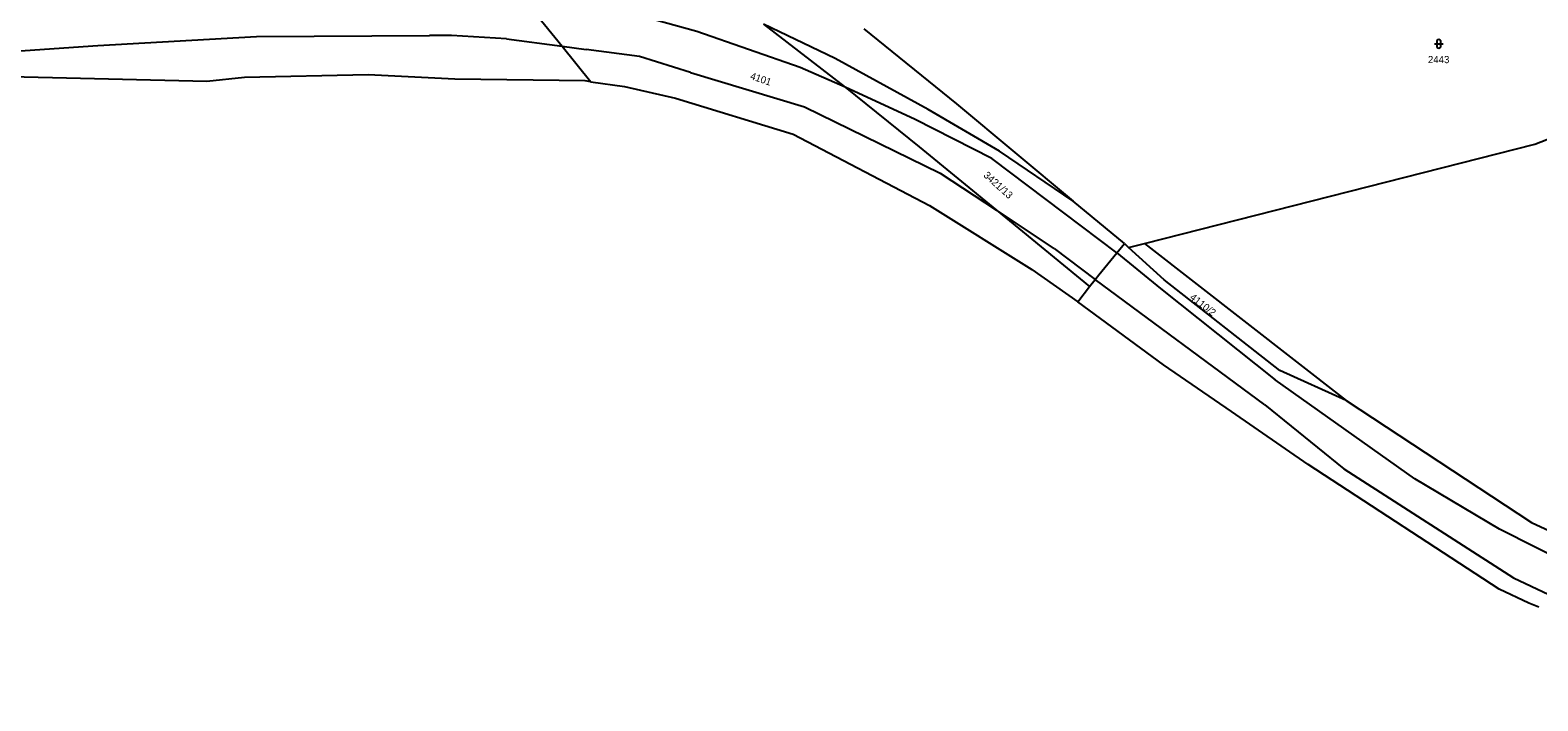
# Model space of a CAD drawing. Extents: x -869103 to -863415, y -1015889 to -1012477.
# Drawn here: x -866603.7 to -866248, y -1015489.4 to -1015331.1 of the extents above; entities that cross this region are included whole.
import ezdxf

# ---------------------------------------------------------------- set-up
doc = ezdxf.new("R2010")
doc.units = 0
for name, color, linetype in [('Hranice katastralního území', 7, 'Continuous'), ('Hranice parcel', 7, 'Continuous'), ('Parcelní čísla', 7, 'Continuous'), ('Vnitřní kresba', 7, 'Continuous'), ('Značky kultur', 7, 'Continuous')]:
    doc.layers.add(name, color=color, linetype=linetype)

msp = doc.modelspace()

# ---------------------------------------------------------------- linework, layer by layer
at = {"layer": 'Hranice katastralního území'}
for p, q in [((-866562.02, -1015343.24), (-866616.45, -1015341.96)), ((-866553.15, -1015342.24), (-866562.02, -1015343.24)), ((-866523.98, -1015341.66), (-866553.15, -1015342.24)), ((-866503.48, -1015342.65), (-866523.98, -1015341.66)), ((-866472.72, -1015343.09), (-866503.48, -1015342.65)), ((-866471.4, -1015343.27), (-866472.72, -1015343.09)), ((-866451.44, -1015347.16), (-866423.65, -1015355.62)), ((-866367.36, -1015387.56), (-866356.48, -1015395.25)), ((-866336.28, -1015410.08), (-866356.48, -1015395.25)), ((-866320.26, -1015421.13), (-866336.28, -1015410.08)), ((-866302.13, -1015433.64), (-866320.26, -1015421.13)), ((-866257.1, -1015463.09), (-866302.13, -1015433.64)), ((-866250.09, -1015466.33), (-866257.1, -1015463.09)), ((-866247.74, -1015467.29), (-866250.09, -1015466.33))]:
    msp.add_line(p, q, dxfattribs=at)
for points in [[(-866471.4, -1015343.27), (-866463.45, -1015344.38), (-866451.44, -1015347.16)], [(-866423.65, -1015355.62), (-866391.5, -1015372.52), (-866367.36, -1015387.56)]]:
    msp.add_lwpolyline(points, dxfattribs=at)
at = {"layer": 'Hranice parcel'}
for p, q in [((-866406.97, -1015330.8), (-866385.15, -1015348.46)), ((-866562.02, -1015343.24), (-866616.45, -1015341.96)), ((-866553.15, -1015342.24), (-866562.02, -1015343.24)), ((-866523.98, -1015341.66), (-866553.15, -1015342.24)), ((-866503.48, -1015342.65), (-866523.98, -1015341.66)), ((-866472.72, -1015343.09), (-866503.48, -1015342.65)), ((-866471.4, -1015343.27), (-866472.72, -1015343.09)), ((-866451.44, -1015347.16), (-866423.65, -1015355.62)), ((-866385.15, -1015348.46), (-866357.59, -1015371.48)), ((-866345.53, -1015381.48), (-866357.59, -1015371.48)), ((-866345.53, -1015381.48), (-866344.55, -1015382.37)), ((-866344.55, -1015382.37), (-866340.81, -1015381.42)), ((-866340.81, -1015381.42), (-866293.24, -1015418.52)), ((-866367.36, -1015387.56), (-866356.48, -1015395.25)), ((-866356.48, -1015395.25), (-866353.79, -1015391.59)), ((-866336.28, -1015410.08), (-866356.48, -1015395.25)), ((-866320.26, -1015421.13), (-866336.28, -1015410.08)), ((-866293.24, -1015418.52), (-866308.89, -1015411.44)), ((-866302.13, -1015433.64), (-866320.26, -1015421.13)), ((-866257.1, -1015463.09), (-866302.13, -1015433.64)), ((-866250.09, -1015466.33), (-866257.1, -1015463.09)), ((-866247.74, -1015467.29), (-866250.09, -1015466.33))]:
    msp.add_line(p, q, dxfattribs=at)
for points in [[(-866492.11, -1015317.71), (-866478.19, -1015334.89), (-866471.4, -1015343.27)], [(-866340.81, -1015381.42), (-866248.65, -1015358.02), (-866169.14, -1015327.1), (-866156.36, -1015324.38)], [(-866430.7, -1015329.7), (-866411.44, -1015344.56), (-866393.98, -1015358.65), (-866375.71, -1015373.62), (-866353.79, -1015391.59)], [(-866357.59, -1015371.48), (-866374.99, -1015359.66), (-866391.84, -1015349.82), (-866413.8, -1015337.76), (-866430.7, -1015329.7)], [(-866471.4, -1015343.27), (-866463.45, -1015344.38), (-866451.44, -1015347.16)], [(-866423.65, -1015355.62), (-866391.5, -1015372.52), (-866367.36, -1015387.56)], [(-866353.79, -1015391.59), (-866352.46, -1015389.96), (-866351.55, -1015388.85), (-866347.33, -1015383.68), (-866345.53, -1015381.48)], [(-866308.89, -1015411.44), (-866336.13, -1015390.03), (-866344.55, -1015382.37)], [(-866293.24, -1015418.52), (-866249.46, -1015447.32), (-866200.27, -1015470.06), (-866130.31, -1015489.42)]]:
    msp.add_lwpolyline(points, dxfattribs=at)
at = {"layer": 'Vnitřní kresba'}
for p, q in [((-866446.38, -1015331.38), (-866471.85, -1015324.4)), ((-866587.71, -1015334.74), (-866550.32, -1015332.58)), ((-866550.32, -1015332.58), (-866509.46, -1015332.35)), ((-866504.31, -1015332.38), (-866509.46, -1015332.35)), ((-866491.3, -1015333.13), (-866504.31, -1015332.38)), ((-866491.3, -1015333.13), (-866478.19, -1015334.89)), ((-866422.05, -1015339.87), (-866446.38, -1015331.38)), ((-866618.45, -1015336.78), (-866587.71, -1015334.74)), ((-866478.19, -1015334.89), (-866472.5, -1015335.65)), ((-866459.94, -1015337.31), (-866472.5, -1015335.65)), ((-866447.93, -1015341.11), (-866459.94, -1015337.31)), ((-866447.93, -1015341.11), (-866420.99, -1015349.17)), ((-866411.44, -1015344.56), (-866422.05, -1015339.87)), ((-866394.89, -1015352.19), (-866411.44, -1015344.56)), ((-866420.99, -1015349.17), (-866389, -1015364.84)), ((-866376.77, -1015361.38), (-866394.89, -1015352.19)), ((-866359.79, -1015374.22), (-866376.77, -1015361.38)), ((-866389, -1015364.84), (-866375.71, -1015373.62)), ((-866362.07, -1015382.64), (-866375.71, -1015373.62)), ((-866347.33, -1015383.68), (-866359.79, -1015374.22)), ((-866362.07, -1015382.64), (-866352.46, -1015389.96)), ((-866347.33, -1015383.68), (-866336.98, -1015392.08)), ((-866312.37, -1015419.57), (-866352.46, -1015389.96)), ((-866336.98, -1015392.08), (-866309.93, -1015413.66)), ((-866277, -1015437.04), (-866309.93, -1015413.66)), ((-866312.37, -1015419.57), (-866293.79, -1015434.61)), ((-866293.79, -1015434.61), (-866253.74, -1015460.4)), ((-866257.04, -1015448.91), (-866277, -1015437.04)), ((-866237.43, -1015458.8), (-866257.04, -1015448.91)), ((-866253.74, -1015460.4), (-866226.76, -1015473.17))]:
    msp.add_line(p, q, dxfattribs=at)
at = {"layer": 'Značky kultur'}
for p, q in [((-866271.84, -1015333.83), (-866271.84, -1015334.83)), ((-866270.84, -1015334.83), (-866270.84, -1015333.83)), ((-866272.34, -1015334.33), (-866270.34, -1015334.33))]:
    msp.add_line(p, q, dxfattribs=at)
for centre, start, end in [((-866271.34, -1015333.83), 0, 180), ((-866271.34, -1015334.83), 180, 359.9879)]:
    msp.add_arc(centre, 0.5, start, end, dxfattribs=at)

# ---------------------------------------------------------------- texts
at = {"layer": 'Parcelní čísla'}
msp.add_text('2443', height=1.7, dxfattribs=at).set_placement((-866273.91, -1015338.88))
for s, rotation, p in [('4101', 341, (-866433.96, -1015342.59)), ('3421/13', 318, (-866378.91, -1015365.54)), ('4110/2', 322, (-866330.24, -1015394.44))]:
    msp.add_text(s, height=1.7, rotation=rotation, dxfattribs=at).set_placement(p)

doc.saveas('drawing.dxf')
